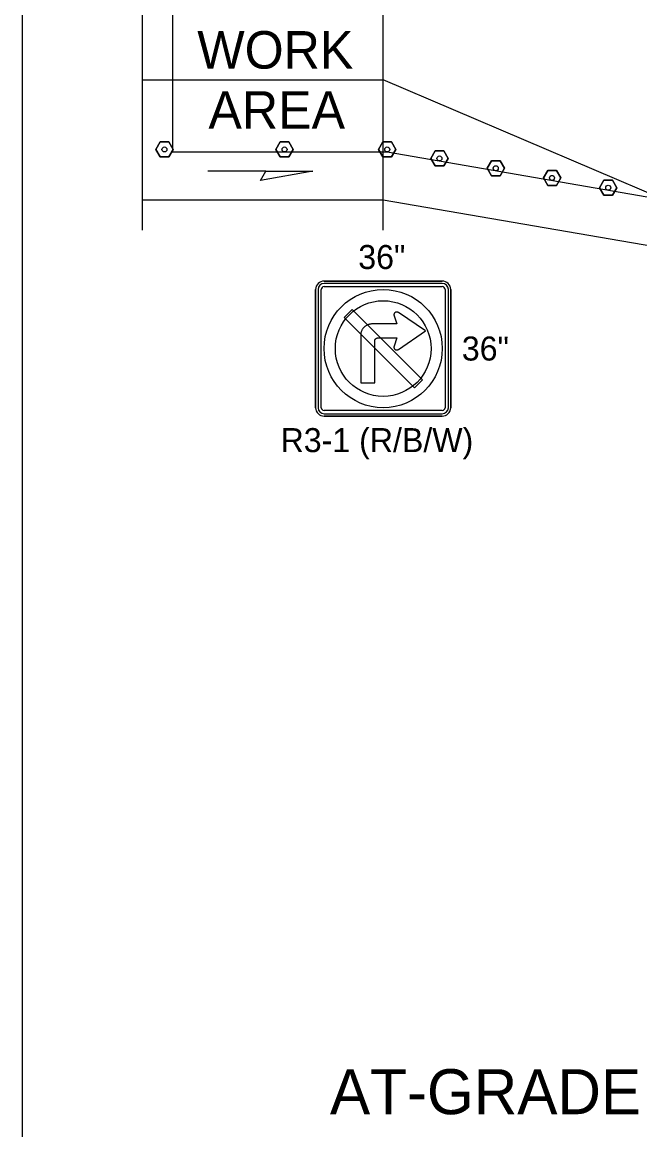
# Model space of a CAD drawing. Extents: x 99958 to 100136, y 99935 to 100013.
# Drawn here: x 100067.875 to 100069.521, y 99971.576 to 99974.546 of the extents above; entities that cross this region are included whole.
import ezdxf

# ---------------------------------------------------------------- set-up
doc = ezdxf.new("R2010")
doc.units = 0
for name, color, linetype in [('RD_ED_ShoulderPavedEdge', 7, 'Continuous'), ('RD_MK_LineEdgeYellow', 7, 'Continuous'), ('RD_MK_LineLane', 7, 'Continuous'), ('SH_DE_DetailHeading2Text', 7, 'Continuous'), ('TR_SN_ConstructionSigns', 7, 'Continuous'), ('TR_WZ_TubularMarker', 7, 'Continuous'), ('TR_WZ_WorkAreaLabel', 7, 'Continuous'), ('TR_WZ_WorkZoneDetails', 7, 'Continuous')]:
    doc.layers.add(name, color=color, linetype=linetype)

msp = doc.modelspace()

# ---------------------------------------------------------------- linework, layer by layer
at = {"layer": 'RD_ED_ShoulderPavedEdge'}
for p, q in [((100068.195, 99974.0724), (100068.8369, 99974.0724)), ((100068.8369, 99974.0724), (100069.5869, 99973.9444))]:
    msp.add_line(p, q, dxfattribs=at)
at = {"layer": 'RD_MK_LineEdgeYellow'}
msp.add_line((100068.195, 99974.3924), (100068.8369, 99974.3924), dxfattribs=at)
at = {"layer": 'RD_MK_LineLane'}
msp.add_lwpolyline([(100069.5869, 99974.0724), (100068.8369, 99974.3924)], dxfattribs=at)
at = {"layer": 'TR_SN_ConstructionSigns'}
for p, q in [((100068.6794, 99973.8564), (100068.9944, 99973.8564)), ((100068.9944, 99973.8564), (100068.6794, 99973.8564)), ((100068.9944, 99973.8564), (100068.6794, 99973.8564)), ((100068.9944, 99973.8502), (100068.6794, 99973.8502)), ((100068.6794, 99973.8414), (100068.9944, 99973.8414)), ((100068.6569, 99973.5189), (100068.6569, 99973.8339)), ((100068.6569, 99973.8339), (100068.6569, 99973.5189)), ((100068.6569, 99973.8339), (100068.6569, 99973.5189)), ((100068.6632, 99973.8339), (100068.6632, 99973.5189)), ((100068.6719, 99973.5189), (100068.6719, 99973.8339)), ((100069.0019, 99973.8339), (100069.0019, 99973.5189)), ((100069.0107, 99973.5189), (100069.0107, 99973.8339)), ((100069.0169, 99973.8339), (100069.0169, 99973.5189)), ((100069.0169, 99973.5189), (100069.0169, 99973.8339)), ((100069.0169, 99973.5189), (100069.0169, 99973.8339)), ((100068.8658, 99973.7678), (100068.8657, 99973.7671)), ((100068.8657, 99973.7671), (100068.8657, 99973.7663)), ((100068.8657, 99973.7663), (100068.8657, 99973.7655)), ((100068.8657, 99973.7655), (100068.8659, 99973.7647)), ((100068.866, 99973.7686), (100068.8658, 99973.7678)), ((100068.8659, 99973.7647), (100068.866, 99973.764)), ((100068.8663, 99973.7693), (100068.866, 99973.7686)), ((100068.866, 99973.764), (100068.8731, 99973.742)), ((100068.8666, 99973.77), (100068.8663, 99973.7693)), ((100068.867, 99973.7707), (100068.8666, 99973.77)), ((100068.8675, 99973.7713), (100068.867, 99973.7707)), ((100068.8681, 99973.7718), (100068.8675, 99973.7713)), ((100068.8687, 99973.7723), (100068.8681, 99973.7718)), ((100068.8693, 99973.7728), (100068.8687, 99973.7723)), ((100068.87, 99973.7731), (100068.8693, 99973.7728)), ((100068.8707, 99973.7734), (100068.87, 99973.7731)), ((100068.8715, 99973.7736), (100068.8707, 99973.7734)), ((100068.8722, 99973.7738), (100068.8715, 99973.7736)), ((100068.873, 99973.7738), (100068.8722, 99973.7738)), ((100068.8738, 99973.7738), (100068.873, 99973.7738)), ((100068.8746, 99973.7737), (100068.8738, 99973.7738)), ((100068.8753, 99973.7735), (100068.8746, 99973.7737)), ((100068.876, 99973.7733), (100068.8753, 99973.7735)), ((100068.8767, 99973.7729), (100068.876, 99973.7733)), ((100068.8774, 99973.7725), (100068.8767, 99973.7729)), ((100068.9493, 99973.7233), (100068.8774, 99973.7725)), ((100068.7785, 99973.7213), (100068.7781, 99973.7198)), ((100068.779, 99973.7228), (100068.7785, 99973.7213)), ((100068.7796, 99973.7242), (100068.779, 99973.7228)), ((100068.7803, 99973.7256), (100068.7796, 99973.7242)), ((100068.7811, 99973.727), (100068.7803, 99973.7256)), ((100068.7819, 99973.7283), (100068.7811, 99973.727)), ((100068.7828, 99973.7297), (100068.7819, 99973.7283)), ((100068.7837, 99973.7309), (100068.7828, 99973.7297)), ((100068.7847, 99973.7321), (100068.7837, 99973.7309)), ((100068.7858, 99973.7332), (100068.7847, 99973.7321)), ((100068.787, 99973.7343), (100068.7858, 99973.7332)), ((100068.7881, 99973.7353), (100068.787, 99973.7343)), ((100068.7894, 99973.7363), (100068.7881, 99973.7353)), ((100068.7907, 99973.7371), (100068.7894, 99973.7363)), ((100068.792, 99973.738), (100068.7907, 99973.7371)), ((100068.7934, 99973.7387), (100068.792, 99973.738)), ((100068.7948, 99973.7394), (100068.7934, 99973.7387)), ((100068.7963, 99973.74), (100068.7948, 99973.7394)), ((100068.7977, 99973.7405), (100068.7963, 99973.74)), ((100068.7993, 99973.741), (100068.7977, 99973.7405)), ((100068.8008, 99973.7413), (100068.7993, 99973.741)), ((100068.8023, 99973.7416), (100068.8008, 99973.7413)), ((100068.8039, 99973.7418), (100068.8023, 99973.7416)), ((100068.8054, 99973.742), (100068.8039, 99973.7418)), ((100068.807, 99973.742), (100068.8054, 99973.742)), ((100068.8731, 99973.742), (100068.807, 99973.742)), ((100068.8774, 99973.674), (100068.9493, 99973.7233)), ((100068.7772, 99973.7151), (100068.7771, 99973.7136)), ((100068.7771, 99973.7136), (100068.7771, 99973.712)), ((100068.7771, 99973.712), (100068.7771, 99973.5847)), ((100068.7774, 99973.7167), (100068.7772, 99973.7151)), ((100068.7777, 99973.7182), (100068.7774, 99973.7167)), ((100068.7781, 99973.7198), (100068.7777, 99973.7182)), ((100068.8145, 99973.6978), (100068.8147, 99973.6986)), ((100068.8145, 99973.697), (100068.8145, 99973.6978)), ((100068.8145, 99973.5847), (100068.8145, 99973.697)), ((100068.8147, 99973.6986), (100068.8149, 99973.6993)), ((100068.8149, 99973.6993), (100068.8152, 99973.7001)), ((100068.8152, 99973.7001), (100068.8155, 99973.7008)), ((100068.8155, 99973.7008), (100068.8159, 99973.7015)), ((100068.8159, 99973.7015), (100068.8164, 99973.702)), ((100068.8164, 99973.702), (100068.817, 99973.7026)), ((100068.817, 99973.7026), (100068.8176, 99973.7031)), ((100068.8176, 99973.7031), (100068.8182, 99973.7035)), ((100068.8182, 99973.7035), (100068.819, 99973.7039)), ((100068.819, 99973.7039), (100068.8197, 99973.7042)), ((100068.8197, 99973.7042), (100068.8204, 99973.7044)), ((100068.8204, 99973.7044), (100068.8212, 99973.7045)), ((100068.8212, 99973.7045), (100068.822, 99973.7046)), ((100068.822, 99973.7046), (100068.8731, 99973.7046)), ((100068.8731, 99973.7046), (100068.866, 99973.6825)), ((100068.8659, 99973.6818), (100068.8657, 99973.681)), ((100068.8657, 99973.681), (100068.8657, 99973.6802)), ((100068.8657, 99973.6802), (100068.8657, 99973.6795)), ((100068.8657, 99973.6795), (100068.8658, 99973.6787)), ((100068.8658, 99973.6787), (100068.866, 99973.6779)), ((100068.866, 99973.6825), (100068.8659, 99973.6818)), ((100068.866, 99973.6779), (100068.8663, 99973.6772)), ((100068.8663, 99973.6772), (100068.8666, 99973.6765)), ((100068.8666, 99973.6765), (100068.867, 99973.6759)), ((100068.867, 99973.6759), (100068.8675, 99973.6752)), ((100068.8675, 99973.6752), (100068.8681, 99973.6747)), ((100068.8681, 99973.6747), (100068.8687, 99973.6742)), ((100068.8687, 99973.6742), (100068.8693, 99973.6738)), ((100068.8693, 99973.6738), (100068.87, 99973.6734)), ((100068.87, 99973.6734), (100068.8707, 99973.6731)), ((100068.8707, 99973.6731), (100068.8715, 99973.6729)), ((100068.8715, 99973.6729), (100068.8722, 99973.6728)), ((100068.8722, 99973.6728), (100068.873, 99973.6727)), ((100068.873, 99973.6727), (100068.8738, 99973.6727)), ((100068.8738, 99973.6727), (100068.8746, 99973.6728)), ((100068.8746, 99973.6728), (100068.8753, 99973.673)), ((100068.8753, 99973.673), (100068.876, 99973.6733)), ((100068.876, 99973.6733), (100068.8767, 99973.6736)), ((100068.8767, 99973.6736), (100068.8774, 99973.674)), ((100068.7771, 99973.5847), (100068.8145, 99973.5847)), ((100068.9944, 99973.5114), (100068.6794, 99973.5114)), ((100068.6794, 99973.5027), (100068.9944, 99973.5027)), ((100068.9944, 99973.4964), (100068.6794, 99973.4964)), ((100068.6794, 99973.4964), (100068.9944, 99973.4964)), ((100068.6794, 99973.4964), (100068.9944, 99973.4964))]:
    msp.add_line(p, q, dxfattribs=at)
msp.add_lwpolyline([(100068.9371, 99973.5975), (100068.758, 99973.7766), (100068.7538, 99973.7808), (100068.7326, 99973.7596), (100068.9159, 99973.5763), (100068.9201, 99973.5721), (100068.9413, 99973.5933), (100068.9371, 99973.5975)], dxfattribs=at)
for radius in [0.1575, 0.1275]:
    msp.add_circle((100068.8369, 99973.6764), radius, dxfattribs=at)
for centre, radius, start, end in [((100068.6794, 99973.8339), 0.0225, 90, 180), ((100068.6794, 99973.8339), 0.0225, 90, 180), ((100068.6794, 99973.8339), 0.0225, 90, 180), ((100068.6794, 99973.8339), 0.0162, 90, 180), ((100068.6794, 99973.8339), 0.0075, 90, 180), ((100068.9944, 99973.8339), 0.0225, 0, 90), ((100068.9944, 99973.8339), 0.0225, 0, 90), ((100068.9944, 99973.8339), 0.0225, 0, 90), ((100068.9944, 99973.8339), 0.0162, 0, 90), ((100068.9944, 99973.8339), 0.0075, 0, 90), ((100068.6794, 99973.5189), 0.0225, 180, 270), ((100068.6794, 99973.5189), 0.0225, 180, 270), ((100068.6794, 99973.5189), 0.0225, 180, 270), ((100068.6794, 99973.5189), 0.0162, 180, 270), ((100068.6794, 99973.5189), 0.0075, 180, 270), ((100068.9944, 99973.5189), 0.0225, 270, 0), ((100068.9944, 99973.5189), 0.0225, 270, 0), ((100068.9944, 99973.5189), 0.0162, 270, 0), ((100068.9944, 99973.5189), 0.0075, 270, 0), ((100068.9944, 99973.5189), 0.0225, 270, 0)]:
    msp.add_arc(centre, radius, start, end, dxfattribs=at)
at = {"layer": 'TR_WZ_TubularMarker'}
for points in [[(100068.2308, 99974.2071), (100068.2424, 99974.2271), (100068.2655, 99974.2271), (100068.277, 99974.2071), (100068.2655, 99974.1871), (100068.2424, 99974.1871)], [(100068.5508, 99974.2071), (100068.5624, 99974.2271), (100068.5855, 99974.2271), (100068.597, 99974.2071), (100068.5855, 99974.1871), (100068.5624, 99974.1871)], [(100068.8247, 99974.2071), (100068.8362, 99974.2271), (100068.8593, 99974.2271), (100068.8709, 99974.2071), (100068.8593, 99974.1871), (100068.8362, 99974.1871)], [(100068.9638, 99974.183), (100068.9754, 99974.203), (100068.9985, 99974.203), (100069.01, 99974.183), (100068.9985, 99974.163), (100068.9754, 99974.163)], [(100069.1138, 99974.157), (100069.1254, 99974.177), (100069.1485, 99974.177), (100069.16, 99974.157), (100069.1485, 99974.137), (100069.1254, 99974.137)], [(100069.2638, 99974.1311), (100069.2754, 99974.1511), (100069.2985, 99974.1511), (100069.31, 99974.1311), (100069.2985, 99974.1111), (100069.2754, 99974.1111)], [(100069.4138, 99974.1051), (100069.4254, 99974.1251), (100069.4485, 99974.1251), (100069.46, 99974.1051), (100069.4485, 99974.0851), (100069.4254, 99974.0851)]]:
    msp.add_lwpolyline(points, close=True, dxfattribs=at)
for points in [[(100068.2424, 99974.1871), (100068.2655, 99974.1871), (100068.277, 99974.2071), (100068.2655, 99974.2271), (100068.2424, 99974.2271), (100068.2308, 99974.2071), (100068.2424, 99974.1871)], [(100068.5624, 99974.1871), (100068.5855, 99974.1871), (100068.597, 99974.2071), (100068.5855, 99974.2271), (100068.5624, 99974.2271), (100068.5508, 99974.2071), (100068.5624, 99974.1871)], [(100068.8362, 99974.1871), (100068.8593, 99974.1871), (100068.8709, 99974.2071), (100068.8593, 99974.2271), (100068.8362, 99974.2271), (100068.8247, 99974.2071), (100068.8362, 99974.1871)], [(100068.9754, 99974.163), (100068.9985, 99974.163), (100069.01, 99974.183), (100068.9985, 99974.203), (100068.9754, 99974.203), (100068.9638, 99974.183), (100068.9754, 99974.163)], [(100069.1254, 99974.137), (100069.1485, 99974.137), (100069.16, 99974.157), (100069.1485, 99974.177), (100069.1254, 99974.177), (100069.1138, 99974.157), (100069.1254, 99974.137)], [(100069.2754, 99974.1111), (100069.2985, 99974.1111), (100069.31, 99974.1311), (100069.2985, 99974.1511), (100069.2754, 99974.1511), (100069.2638, 99974.1311), (100069.2754, 99974.1111)], [(100069.4254, 99974.0851), (100069.4485, 99974.0851), (100069.46, 99974.1051), (100069.4485, 99974.1251), (100069.4254, 99974.1251), (100069.4138, 99974.1051), (100069.4254, 99974.0851)]]:
    msp.add_lwpolyline(points, dxfattribs=at)
for centre in [(100068.2539, 99974.2071), (100068.5739, 99974.2071), (100068.8478, 99974.2071), (100068.9869, 99974.183), (100069.1369, 99974.157), (100069.2869, 99974.1311), (100069.4369, 99974.1051)]:
    msp.add_circle(centre, 0.00667, dxfattribs=at)
at = {"layer": 'TR_WZ_WorkZoneDetails'}
for p, q in [((100067.875, 99979.625), (100067.875, 99971.5759)), ((100068.8369, 99973.9924), (100068.8369, 99975.0036)), ((100068.524, 99974.1488), (100068.3697, 99974.1488))]:
    msp.add_line(p, q, dxfattribs=at)
msp.add_lwpolyline([(100068.195, 99973.9924), (100068.195, 99974.7145), (100068.131, 99974.7145), (100068.259, 99974.8384), (100068.195, 99974.8384), (100068.195, 99975.3685)], dxfattribs=at)
for points in [[(100068.275, 99974.7114), (100068.275, 99974.2004), (100068.8478, 99974.2004), (100069.5869, 99974.0724), (100069.5869, 99974.0724), (100069.5869, 99974.0724), (100070.3369, 99974.0724), (100070.3369, 99974.0724), (100070.3369, 99974.0724), (100070.4939, 99974.0724), (100071.7739, 99974.0724), (100072.4139, 99974.2004), (100072.4139, 99974.2004), (100075.35, 99974.2004), (100075.35, 99974.7134)], [(100068.6498, 99974.1488), (100068.5097, 99974.1241), (100068.524, 99974.1488)]]:
    msp.add_lwpolyline(points, close=True, dxfattribs=at)

# ---------------------------------------------------------------- texts
at = {"layer": 'SH_DE_DetailHeading2Text'}
msp.add_text('AT-GRADE INTERSECTION (WITH TURN LANES): PARTIAL CLOSURE', height=0.12, rotation=360, dxfattribs=at).set_placement((100068.6951, 99971.6359))
at = {"layer": 'TR_SN_ConstructionSigns'}
for s, p in [('36"', (100068.7705, 99973.8884)), ('36"', (100069.0465, 99973.6445)), ('R3-1 (R/B/W)', (100068.5635, 99973.4004))]:
    msp.add_text(s, height=0.064, rotation=360, dxfattribs=at).set_placement(p)
at = {"layer": 'TR_WZ_WorkAreaLabel'}
for s, p in [('WORK', (100068.3414, 99974.4225)), ('AREA', (100068.3711, 99974.2624))]:
    msp.add_text(s, height=0.1, dxfattribs=at).set_placement(p)

doc.saveas('drawing.dxf')
